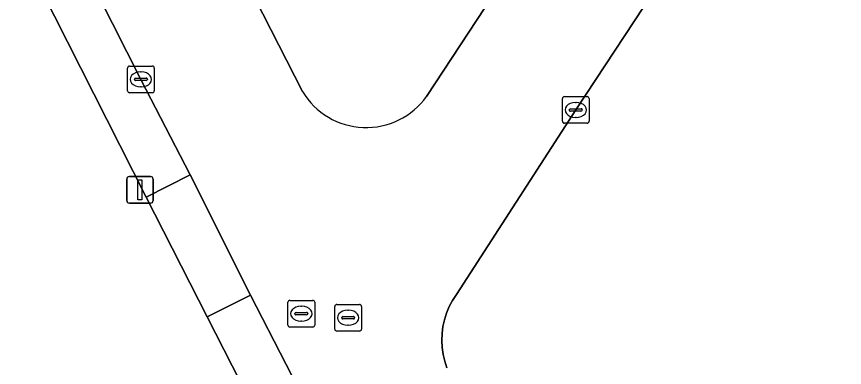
# Model space of a CAD drawing. Extents: x 162722 to 165104, y 384719 to 386284.
# Drawn here: x 163583.66 to 163614.67, y 385074.25 to 385087.4 of the extents above; entities that cross this region are included whole.
import ezdxf

# ---------------------------------------------------------------- set-up
doc = ezdxf.new("R2010")
doc.units = 0
for name, color, linetype in [('IMGEO_Erf', 7, 'Continuous'), ('IMGEO_Groenvoorziening', 7, 'Continuous'), ('IMGEO_Kolk', 7, 'Continuous'), ('IMGEO_Lichtmast', 7, 'Continuous'), ('IMGEO_Rijbaan_lokaal_open', 7, 'Continuous'), ('IMGEO_Rioolput', 7, 'Continuous'), ('IMGEO_Voetpad_open', 7, 'Continuous')]:
    doc.layers.add(name, color=color, linetype=linetype)

msp = doc.modelspace()

# ---------------------------------------------------------------- linework, layer by layer
at = {"layer": 'IMGEO_Erf'}
for points in [[(163647.366, 385044.347), (163622.325, 385038.391), (163615.798, 385036.873), (163616.481, 385027.101), (163613.177, 385025.497), (163609.496, 385039.41), (163608.796, 385040.85), (163605.957, 385046.367), (163597.067, 385063.841), (163594.879, 385068.142), (163590.802, 385076.148), (163588.516, 385080.637), (163580.149, 385097.139)], [(163608.253, 385089.455), (163604.609, 385083.903), (163600.136, 385076.985), (163599.993, 385076.765), (163599.871, 385076.533), (163599.77, 385076.291), (163599.691, 385076.04), (163599.634, 385075.784), (163599.601, 385075.524), (163599.591, 385075.262), (163599.605, 385075), (163599.641, 385074.74), (163599.701, 385074.484), (163599.784, 385074.235)]]:
    msp.add_lwpolyline(points, dxfattribs=at)
at = {"layer": 'IMGEO_Groenvoorziening'}
for points in [[(163599.021, 385084.41), (163601.228, 385087.763), (163598.379, 385090.573), (163597.126, 385088.631), (163591.907, 385098.562), (163593.749, 385099.499), (163591.848, 385103.225), (163588.436, 385101.457)], [(163587.542, 385097.979), (163594.373, 385084.59)]]:
    msp.add_lwpolyline(points, dxfattribs=at)
msp.add_arc((163596.756, 385086.022), 2.78, 211.0039, 324.5606, dxfattribs=at)
at = {"layer": 'IMGEO_Kolk'}
for p, q in [((163587.895, 385085.545), (163588.747, 385085.545)), ((163587.82, 385084.619), (163587.82, 385085.471)), ((163588.308, 385085.325), (163588.333, 385085.325)), ((163588.821, 385085.471), (163588.821, 385084.619)), ((163588.079, 385085.039), (163588.079, 385085.051)), ((163588.517, 385085.002), (163588.119, 385085.002)), ((163588.122, 385085.088), (163588.52, 385085.088)), ((163588.563, 385085.051), (163588.563, 385085.039)), ((163588.331, 385084.765), (163588.306, 385084.765)), ((163588.747, 385084.545), (163587.895, 385084.545)), ((163604.108, 385083.477), (163604.108, 385084.329)), ((163604.183, 385084.403), (163605.035, 385084.403)), ((163605.109, 385084.329), (163605.109, 385083.477)), ((163604.596, 385084.183), (163604.621, 385084.183)), ((163604.367, 385083.897), (163604.367, 385083.909)), ((163604.805, 385083.86), (163604.407, 385083.86)), ((163604.41, 385083.946), (163604.808, 385083.946)), ((163604.851, 385083.909), (163604.851, 385083.897)), ((163605.035, 385083.403), (163604.183, 385083.403)), ((163604.619, 385083.623), (163604.594, 385083.623))]:
    msp.add_line(p, q, dxfattribs=at)
for points in [[(163587.895, 385085.545), (163588.747, 385085.545)], [(163587.82, 385084.619), (163587.82, 385085.471)], [(163588.821, 385085.471), (163588.821, 385084.619)], [(163588.747, 385084.545), (163587.895, 385084.545)], [(163604.108, 385083.477), (163604.108, 385084.329)], [(163604.183, 385084.403), (163605.035, 385084.403)], [(163605.109, 385084.329), (163605.109, 385083.477)], [(163605.035, 385083.403), (163604.183, 385083.403)]]:
    msp.add_lwpolyline(points, dxfattribs=at)
for centre, radius, start, end in [((163587.897, 385085.469), 0.0765, 91.552, 178.448), ((163587.897, 385085.469), 0.0765, 91.552, 178.448), ((163588.745, 385085.469), 0.0765, 1.552, 88.448), ((163588.745, 385085.469), 0.0765, 1.552, 88.448), ((163588.119, 385085.048), 0.0403, 85.8775, 175.7526), ((163588.116, 385085.038), 0.0366, 178.938, 274.7102), ((163588.52, 385085.045), 0.043, 264.8664, 352.4533), ((163588.524, 385085.05), 0.0386, 1.7309, 96.639), ((163587.897, 385084.621), 0.0765, 181.552, 268.448), ((163587.897, 385084.621), 0.0765, 181.552, 268.448), ((163588.745, 385084.621), 0.0765, 271.552, 358.448), ((163588.745, 385084.621), 0.0765, 271.552, 358.448), ((163604.185, 385084.327), 0.0765, 91.552, 178.448), ((163604.185, 385084.327), 0.0765, 91.552, 178.448), ((163605.033, 385084.327), 0.0765, 1.552, 88.448), ((163605.033, 385084.327), 0.0765, 1.552, 88.448), ((163604.407, 385083.906), 0.0403, 85.8775, 175.7526), ((163604.404, 385083.896), 0.0366, 178.938, 274.7102), ((163604.808, 385083.903), 0.043, 264.8664, 352.4533), ((163604.812, 385083.908), 0.0386, 1.7309, 96.639), ((163604.185, 385083.479), 0.0765, 181.552, 268.448), ((163604.185, 385083.479), 0.0765, 181.552, 268.448), ((163605.033, 385083.479), 0.0765, 271.552, 358.448), ((163605.033, 385083.479), 0.0765, 271.552, 358.448)]:
    msp.add_arc(centre, radius, start, end, dxfattribs=at)
for centre, major_axis, ratio, start_param, end_param in [((163588.307, 385085.045), (-0.387, 0.002), 0.722429, 4.712389, 7.853982), ((163588.332, 385085.045), (-0.39, 0.002), 0.717154, 1.570796, 4.712389), ((163604.595, 385083.903), (-0.387, 0.002), 0.722429, 4.712389, 7.853982), ((163604.62, 385083.903), (-0.39, 0.002), 0.717154, 1.570796, 4.712389)]:
    msp.add_ellipse(centre, major_axis=major_axis, ratio=ratio, start_param=start_param, end_param=end_param, dxfattribs=at)
at = {"layer": 'IMGEO_Lichtmast'}
for p, q in [((163587.787, 385080.508), (163587.787, 385081.308)), ((163587.787, 385081.308), (163587.787, 385080.508)), ((163587.887, 385081.408), (163588.677, 385081.408)), ((163588.677, 385081.408), (163587.887, 385081.408)), ((163588.777, 385081.308), (163588.777, 385080.508)), ((163588.777, 385080.508), (163588.777, 385081.308)), ((163588.677, 385080.408), (163587.887, 385080.408)), ((163587.887, 385080.408), (163588.677, 385080.408))]:
    msp.add_line(p, q, dxfattribs=at)
msp.add_lwpolyline([(163588.207, 385081.283), (163588.357, 385081.283), (163588.357, 385080.533), (163588.207, 385080.533), (163588.207, 385081.283)], dxfattribs=at)
for centre, start, end in [((163587.887, 385081.308), 90, 180), ((163587.887, 385081.308), 90, 180), ((163588.677, 385081.308), 0, 90), ((163588.677, 385081.308), 360, 90), ((163587.887, 385080.508), 180, 270), ((163587.887, 385080.508), 180, 270), ((163588.677, 385080.508), 270, 0), ((163588.677, 385080.508), 270, 0)]:
    msp.add_arc(centre, 0.1, start, end, dxfattribs=at)
at = {"layer": 'IMGEO_Rijbaan_lokaal_open'}
for points in [[(163594.373, 385084.59), (163587.542, 385097.979)], [(163581.934, 385097.642), (163588.321, 385085.045), (163590.163, 385081.464), (163592.421, 385076.956), (163595.1, 385071.762)], [(163603.451, 385091.14), (163601.228, 385087.763), (163599.021, 385084.41)], [(163599.784, 385074.235), (163599.701, 385074.484), (163599.641, 385074.74), (163599.605, 385075), (163599.591, 385075.262), (163599.601, 385075.524), (163599.634, 385075.784), (163599.691, 385076.04), (163599.77, 385076.291), (163599.871, 385076.533), (163599.993, 385076.765), (163600.136, 385076.985), (163604.609, 385083.903), (163608.253, 385089.455)]]:
    msp.add_lwpolyline(points, dxfattribs=at)
msp.add_arc((163596.756, 385086.022), 2.78, 211.0039, 324.5606, dxfattribs=at)
at = {"layer": 'IMGEO_Rioolput'}
for p, q in [((163593.828, 385075.842), (163593.828, 385076.694)), ((163593.903, 385076.768), (163594.755, 385076.768)), ((163594.829, 385076.694), (163594.829, 385075.842)), ((163595.657, 385076.615), (163596.509, 385076.615)), ((163594.087, 385076.262), (163594.087, 385076.274)), ((163594.13, 385076.311), (163594.528, 385076.311)), ((163594.316, 385076.548), (163594.341, 385076.548)), ((163594.571, 385076.274), (163594.571, 385076.262)), ((163595.582, 385075.689), (163595.582, 385076.541)), ((163596.07, 385076.395), (163596.095, 385076.395)), ((163596.583, 385076.541), (163596.583, 385075.689)), ((163594.525, 385076.225), (163594.127, 385076.225)), ((163594.339, 385075.988), (163594.314, 385075.988)), ((163595.841, 385076.109), (163595.841, 385076.121)), ((163596.279, 385076.072), (163595.881, 385076.072)), ((163595.884, 385076.158), (163596.282, 385076.158)), ((163596.325, 385076.121), (163596.325, 385076.109)), ((163594.755, 385075.768), (163593.903, 385075.768)), ((163596.093, 385075.835), (163596.068, 385075.835)), ((163596.509, 385075.615), (163595.657, 385075.615))]:
    msp.add_line(p, q, dxfattribs=at)
for points in [[(163593.828, 385075.842), (163593.828, 385076.694)], [(163593.903, 385076.768), (163594.755, 385076.768)], [(163594.829, 385076.694), (163594.829, 385075.842)], [(163595.657, 385076.615), (163596.509, 385076.615)], [(163595.582, 385075.689), (163595.582, 385076.541)], [(163596.583, 385076.541), (163596.583, 385075.689)], [(163594.755, 385075.768), (163593.903, 385075.768)], [(163596.509, 385075.615), (163595.657, 385075.615)]]:
    msp.add_lwpolyline(points, dxfattribs=at)
for centre, radius, start, end in [((163593.905, 385076.692), 0.0765, 91.552, 178.448), ((163593.905, 385076.692), 0.0765, 91.552, 178.448), ((163594.753, 385076.692), 0.0765, 1.552, 88.448), ((163594.753, 385076.692), 0.0765, 1.552, 88.448), ((163595.659, 385076.539), 0.0765, 91.552, 178.448), ((163595.659, 385076.539), 0.0765, 91.552, 178.448), ((163596.507, 385076.539), 0.0765, 1.552, 88.448), ((163596.507, 385076.539), 0.0765, 1.552, 88.448), ((163594.127, 385076.271), 0.0403, 85.8775, 175.7526), ((163594.124, 385076.261), 0.0366, 178.938, 274.7102), ((163594.528, 385076.268), 0.043, 264.8664, 352.4533), ((163594.532, 385076.273), 0.0386, 1.7309, 96.639), ((163595.881, 385076.118), 0.0403, 85.8775, 175.7526), ((163595.878, 385076.108), 0.0366, 178.938, 274.7102), ((163596.282, 385076.115), 0.043, 264.8664, 352.4533), ((163596.286, 385076.12), 0.0386, 1.7309, 96.639), ((163593.905, 385075.844), 0.0765, 181.552, 268.448), ((163593.905, 385075.844), 0.0765, 181.552, 268.448), ((163594.753, 385075.844), 0.0765, 271.552, 358.448), ((163594.753, 385075.844), 0.0765, 271.552, 358.448), ((163595.659, 385075.691), 0.0765, 181.552, 268.448), ((163595.659, 385075.691), 0.0765, 181.552, 268.448), ((163596.507, 385075.691), 0.0765, 271.552, 358.448), ((163596.507, 385075.691), 0.0765, 271.552, 358.448)]:
    msp.add_arc(centre, radius, start, end, dxfattribs=at)
for centre, major_axis, ratio, start_param, end_param in [((163594.315, 385076.268), (-0.387, 0.002), 0.722429, 4.712389, 7.853982), ((163594.34, 385076.268), (-0.39, 0.002), 0.717154, 1.570796, 4.712389), ((163596.069, 385076.115), (-0.387, 0.002), 0.722429, 4.712389, 7.853982), ((163596.094, 385076.115), (-0.39, 0.002), 0.717154, 1.570796, 4.712389)]:
    msp.add_ellipse(centre, major_axis=major_axis, ratio=ratio, start_param=start_param, end_param=end_param, dxfattribs=at)
at = {"layer": 'IMGEO_Voetpad_open'}
for points in [[(163588.321, 385085.045), (163581.934, 385097.642), (163581.735, 385098.014), (163580.149, 385097.139), (163588.516, 385080.637), (163590.163, 385081.464)], [(163590.163, 385081.464), (163588.516, 385080.637), (163590.802, 385076.148), (163592.421, 385076.956)], [(163595.1, 385071.762), (163592.421, 385076.956), (163590.802, 385076.148), (163594.879, 385068.142), (163596.504, 385068.971)]]:
    msp.add_lwpolyline(points, close=True, dxfattribs=at)

doc.saveas('drawing.dxf')
